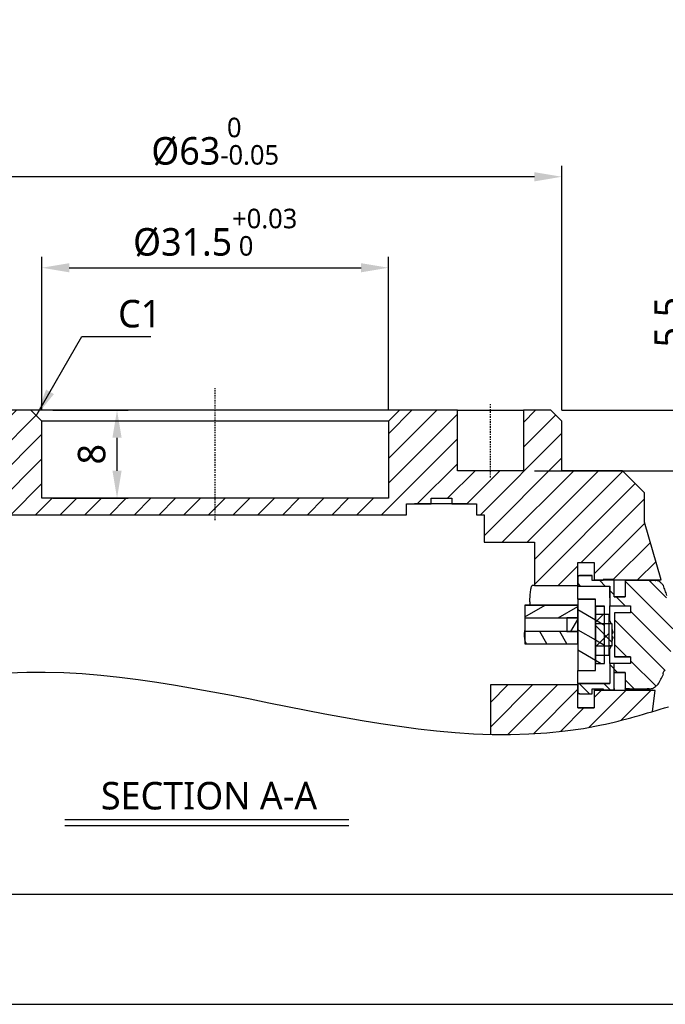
# Model space of a CAD drawing. Header units: millimetres. Extents: x 0 to 4378, y 0 to 2376.
# Tile 285 of 339: x 3487 to 3546, y 0 to 89. Entities that reach past the tile are written whole.
import ezdxf
from ezdxf.enums import TextEntityAlignment as Align

# ---------------------------------------------------------------- set-up
doc = ezdxf.new("R2010")
doc.units = ezdxf.units.MM
doc.header["$LTSCALE"] = 0.2
doc.linetypes.add('CENTER2', pattern=[1.125, 0.75, -0.125, 0.125, -0.125])
for name, color, linetype in [('02_Center Line', 1, 'CENTER2'), ('05_Section Line', 3, 'Continuous'), ('12_Before Rev.Num.', 5, 'Continuous')]:
    doc.layers.add(name, color=color, linetype=linetype)
doc.styles.add('Rainbow-2.5 Style', font='malgunsl.ttf')
doc.dimstyles.new('Rainbow-2.5 Style$0', dxfattribs={"dimtxt": 2.5, "dimasz": 2.5, "dimexe": 1, "dimexo": 1, "dimgap": 1, "dimtad": 1, "dimdsep": 46, "dimtxsty": 'Rainbow-2.5 Style', "dimcen": 0, "dimclrd": 251, "dimclre": 251, "dimclrt": 7, "dimazin": 3, "dimtp": 0.1, "dimtm": 0.1, "dimtfac": 0.61, "dimtmove": 0, "dimatfit": 3, "dimfxl": 1, "dimlwd": -1, "dimlwe": -1, "dimarcsym": 1})
doc.dimstyles.new('Rainbow-2.5 Style$7', dxfattribs={"dimtxt": 2.5, "dimasz": 2.5, "dimexe": 1, "dimexo": 1, "dimgap": 1, "dimtad": 1, "dimdsep": 46, "dimtxsty": 'Rainbow-2.5 Style', "dimcen": 0, "dimclrd": 251, "dimclre": 251, "dimclrt": 7, "dimazin": 3, "dimtp": 0.1, "dimtm": 0.1, "dimtfac": 0.71, "dimtmove": 0, "dimatfit": 3, "dimfxl": 1, "dimlwd": -1, "dimlwe": -1, "dimarcsym": 1})
pattern_1 = [(45, (-135.975, -57.496), (-1.122532, 1.122532), [])]
pattern_2 = [(150.0002, (-135.975, -57.496), (-0.793744, -1.374819), [])]
pattern_3 = [(135.0002, (-135.975, -57.496), (-1.122528, -1.122536), [])]

# ---------------------------------------------------------------- blocks, each defined once
blk = doc.blocks.new('Blk$I43J4-5N2301D')
at = {"layer": '05_Section Line'}
h = blk.add_hatch(dxfattribs=at)
h.set_pattern_fill('ANSI31', color=256, scale=12.7, style=0)
h.set_pattern_definition(pattern_1)
edge = h.paths.add_edge_path()
edge.add_spline(control_points=[(-39, -12.16), (-39.005, -12.242), (-39.001, -12.324), (-38.972, -12.493), (-38.947, -12.578), (-38.858, -12.774), (-38.786, -12.88), (-38.605, -13.058), (-38.498, -13.13), (-38.262, -13.229), (-38.135, -13.254), (-38.007, -13.254)], knot_values=[-0.165928, -0.165928, -0.165928, -0.165928, -0.141276, -0.141276, -0.114739, -0.114739, -0.076747, -0.076747, -0.03851, -0.03851, 0, 0, 0, 0], degree=3, periodic=0)
edge.add_line((-38.007, -13.254), (-38.007, -13.254))
edge.add_line((-38.007, -13.254), (-32, -13.254))
edge.add_line((-32, -13.254), (-32, -14.292))
edge.add_line((-32, -14.292), (-32, -15.343))
edge.add_line((-32, -15.343), (-32, -15.631))
edge.add_line((-32, -15.631), (-32, -15.662))
edge.add_line((-32, -15.662), (-30.5, -15.662))
edge.add_line((-30.5, -15.662), (-30.5, -14.39))
edge.add_line((-30.5, -14.39), (-30.5, -11.5))
edge.add_line((-30.5, -11.5), (17.387, -11.5))
edge.add_line((17.387, -11.5), (17.387, -10.5))
edge.add_line((17.387, -10.5), (18.116, -10.5))
edge.add_line((18.116, -10.5), (19.616, -10.5))
edge.add_line((19.616, -10.5), (19.616, -10))
edge.add_line((19.616, -10), (21.51, -10))
edge.add_line((21.51, -10), (21.51, -10.5))
edge.add_line((21.51, -10.5), (22.932, -10.5))
edge.add_line((22.932, -10.5), (23.738, -10.5))
edge.add_line((23.738, -10.5), (23.738, -11.5))
edge.add_line((23.738, -11.5), (24.422, -11.5))
edge.add_line((24.422, -11.5), (24.422, -14))
edge.add_line((24.422, -14), (29, -14))
edge.add_line((29, -14), (29, -17.92))
edge.add_line((29, -17.92), (32.938, -17.92))
edge.add_line((32.938, -17.92), (32.938, -17.223))
edge.add_line((32.938, -17.223), (32.938, -15.82))
edge.add_line((32.938, -15.82), (34.439, -15.82))
edge.add_line((34.439, -15.82), (34.439, -17.42))
edge.add_line((34.439, -17.42), (35.239, -17.42))
edge.add_line((35.239, -17.42), (36.239, -17.42))
edge.add_line((36.239, -17.42), (40.503, -17.42))
edge.add_line((40.503, -17.42), (39, -12.159))
edge.add_line((39, -12.159), (39, -9.5))
edge.add_line((39, -9.5), (37, -7.5))
edge.add_line((37, -7.5), (31.475, -7.5))
edge.add_line((31.475, -7.5), (31.475, -3))
edge.add_line((31.475, -3), (30.475, -2))
edge.add_line((30.475, -2), (28, -2))
edge.add_line((28, -2), (28, -7.5))
edge.add_line((28, -7.5), (22, -7.5))
edge.add_line((22, -7.5), (22, -2))
edge.add_line((22, -2), (16.765, -2))
edge.add_line((16.765, -2), (15.765, -3))
edge.add_line((15.765, -3), (15.765, -10))
edge.add_line((15.765, -10), (-15.765, -10))
edge.add_line((-15.765, -10), (-15.765, -3))
edge.add_line((-15.765, -3), (-16.765, -2))
edge.add_line((-16.765, -2), (-30.475, -2))
edge.add_line((-30.475, -2), (-31.475, -3))
edge.add_line((-31.475, -3), (-31.475, -7.5))
edge.add_line((-31.475, -7.5), (-37, -7.5))
edge.add_line((-37, -7.5), (-39, -9.5))
edge.add_line((-39, -9.5), (-39, -12.16))
h = blk.add_hatch(dxfattribs=at)
h.set_pattern_fill('ANSI31', color=256, scale=12.7, angle=90.00021, style=0)
h.set_pattern_definition(pattern_3)
edge = h.paths.add_edge_path()
edge.add_line((35.838, -25.014), (35.837, -26.813))
edge.add_line((35.837, -26.813), (32.938, -26.813))
edge.add_line((32.938, -26.813), (32.938, -26.962))
edge.add_line((32.938, -26.962), (32.938, -27.564))
edge.add_spline(control_points=[(32.938, -27.564), (32.938, -27.583), (32.94, -27.602), (32.946, -27.637), (32.951, -27.653), (32.966, -27.686), (32.977, -27.702), (33.007, -27.73), (33.025, -27.741), (33.074, -27.76), (33.107, -27.764), (33.138, -27.764)], knot_values=[-0.032407, -0.032407, -0.032407, -0.032407, -0.026742, -0.026742, -0.021754, -0.021754, -0.015844, -0.015844, -0.009442, -0.009442, -0.000005, -0.000005, -0.000005, -0.000005], degree=3, periodic=0)
edge.add_line((33.138, -27.764), (34.238, -27.764))
edge.add_line((34.238, -27.764), (34.238, -27.314))
edge.add_line((34.238, -27.314), (34.239, -27.314))
edge.add_spline(control_points=[(34.239, -27.314), (34.405, -27.314), (34.572, -27.314), (34.905, -27.314), (35.072, -27.314), (35.239, -27.314)], knot_values=[-0.100001, -0.100001, -0.100001, -0.100001, -0.05, -0.05, 0, 0, 0, 0], degree=3, periodic=0)
edge.add_line((35.239, -27.314), (35.239, -27.406))
edge.add_line((35.239, -27.406), (36.238, -27.406))
edge.add_line((36.238, -27.406), (36.238, -25.814))
edge.add_line((36.238, -25.814), (37.239, -25.814))
edge.add_line((37.239, -25.814), (37.239, -27.314))
edge.add_spline(control_points=[(37.239, -27.314), (37.306, -27.314), (37.373, -27.314), (37.506, -27.314), (37.573, -27.314), (37.639, -27.314)], knot_values=[-0.04, -0.04, -0.04, -0.04, -0.02, -0.02, 0, 0, 0, 0], degree=3, periodic=0)
edge.add_line((37.639, -27.314), (39.473, -27.314))
edge.add_spline(control_points=[(39.473, -27.314), (39.529, -27.314), (39.587, -27.306), (39.701, -27.278), (39.76, -27.257), (39.891, -27.197), (39.96, -27.154), (40.014, -27.104)], knot_values=[-0.052857, -0.052857, -0.052857, -0.052857, -0.038047, -0.038047, -0.021994, -0.021994, -0.000002, -0.000002, -0.000002, -0.000002], degree=3, periodic=0)
edge.add_line((40.014, -27.104), (40.246, -26.894))
edge.add_spline(control_points=[(40.246, -26.894), (40.333, -26.746), (40.416, -26.595), (40.574, -26.295), (40.648, -26.145), (40.719, -25.993)], knot_values=[-0.102533, -0.102533, -0.102533, -0.102533, -0.050875, -0.050875, -0.000663, -0.000663, -0.000663, -0.000663], degree=3, periodic=0)
edge.add_spline(control_points=[(40.719, -25.993), (40.711, -25.963), (40.707, -25.933), (40.707, -25.869), (40.712, -25.836), (40.734, -25.76), (40.756, -25.718), (40.815, -25.645), (40.851, -25.614), (40.892, -25.592)], knot_values=[-0.047185, -0.047185, -0.047185, -0.047185, -0.037999, -0.037999, -0.028145, -0.028145, -0.014083, -0.014083, -0.000069, -0.000069, -0.000069, -0.000069], degree=3, periodic=0)
edge.add_spline(control_points=[(40.892, -25.592), (41.297, -24.605), (41.524, -23.578), (41.614, -21.4), (41.458, -20.302), (41.156, -19.231)], knot_values=[-0.654243, -0.654243, -0.654243, -0.654243, -0.334104, -0.334104, -0.000372, -0.000372, -0.000372, -0.000372], degree=3, periodic=0)
edge.add_spline(control_points=[(41.156, -19.231), (41.127, -19.216), (41.101, -19.195), (41.054, -19.144), (41.034, -19.113), (41.007, -19.041), (41.002, -19.002), (41.005, -18.916), (41.016, -18.871), (41.035, -18.828)], knot_values=[-0.046895, -0.046895, -0.046895, -0.046895, -0.036927, -0.036927, -0.025883, -0.025883, -0.013933, -0.013933, -0.000032, -0.000032, -0.000032, -0.000032], degree=3, periodic=0)
edge.add_spline(control_points=[(41.035, -18.828), (40.988, -18.678), (40.937, -18.529), (40.831, -18.23), (40.774, -18.08), (40.715, -17.931)], knot_values=[-0.095586, -0.095586, -0.095586, -0.095586, -0.048351, -0.048351, -0.00032, -0.00032, -0.00032, -0.00032], degree=3, periodic=0)
edge.add_spline(control_points=[(40.715, -17.931), (40.682, -17.893), (40.648, -17.854), (40.612, -17.812), (40.609, -17.809), (40.606, -17.806)], knot_values=[-0.030625, -0.030625, -0.030625, -0.030625, -0.015312, -0.015312, -0.013993, -0.013993, -0.013993, -0.013993], degree=3, periodic=0)
edge.add_spline(control_points=[(40.606, -17.806), (40.576, -17.771), (40.546, -17.737), (40.516, -17.702)], knot_values=[-0.013993, -0.013993, -0.013993, -0.013993, -0.000281, -0.000281, -0.000281, -0.000281], degree=3, periodic=0)
edge.add_spline(control_points=[(40.516, -17.702), (40.479, -17.659), (40.433, -17.621), (40.335, -17.556), (40.28, -17.529), (40.188, -17.497), (40.151, -17.488), (40.113, -17.481)], knot_values=[-0.056004, -0.056004, -0.056004, -0.056004, -0.038711, -0.038711, -0.02079, -0.02079, -0.00954, -0.00954, -0.00954, -0.00954], degree=3, periodic=0)
edge.add_spline(control_points=[(40.113, -17.481), (40.082, -17.476), (40.05, -17.473), (40.018, -17.473)], knot_values=[-0.009565, -0.009565, -0.009565, -0.009565, 0, 0, 0, 0], degree=3, periodic=0)
edge.add_line((40.018, -17.473), (37.639, -17.473))
edge.add_line((37.639, -17.473), (37.239, -17.473))
edge.add_line((37.239, -17.473), (37.239, -18.963))
edge.add_line((37.239, -18.963), (36.239, -18.964))
edge.add_line((36.239, -18.964), (36.239, -17.42))
edge.add_line((36.239, -17.42), (36.239, -17.372))
edge.add_line((36.239, -17.372), (35.239, -17.372))
edge.add_line((35.239, -17.372), (35.239, -17.42))
edge.add_line((35.239, -17.42), (35.239, -17.475))
edge.add_spline(control_points=[(35.239, -17.475), (35.072, -17.475), (34.905, -17.475), (34.572, -17.475), (34.405, -17.475), (34.239, -17.473)], knot_values=[-0.100001, -0.100001, -0.100001, -0.100001, -0.05, -0.05, 0, 0, 0, 0], degree=3, periodic=0)
edge.add_line((34.239, -17.473), (34.238, -17.473))
edge.add_line((34.238, -17.473), (34.238, -17.022))
edge.add_line((34.238, -17.022), (33.138, -17.022))
edge.add_spline(control_points=[(33.138, -17.022), (33.119, -17.022), (33.1, -17.023), (33.066, -17.03), (33.05, -17.035), (33.017, -17.05), (33.001, -17.061), (32.972, -17.091), (32.961, -17.109), (32.942, -17.159), (32.938, -17.191), (32.938, -17.223)], knot_values=[-0.032491, -0.032491, -0.032491, -0.032491, -0.026847, -0.026847, -0.021873, -0.021873, -0.015946, -0.015946, -0.009512, -0.009512, 0, 0, 0, 0], degree=3, periodic=0)
edge.add_line((32.938, -17.223), (32.938, -17.92))
edge.add_line((32.938, -17.92), (32.938, -17.973))
edge.add_line((32.938, -17.973), (35.838, -17.973))
edge.add_line((35.838, -17.973), (35.838, -19.764))
edge.add_line((35.838, -19.764), (37.734, -19.763))
edge.add_line((37.734, -19.763), (37.735, -20.41))
edge.add_line((37.735, -20.41), (36.279, -20.41))
edge.add_line((36.279, -20.41), (36.279, -24.41))
edge.add_line((36.279, -24.41), (37.737, -24.41))
edge.add_line((37.736, -24.41), (37.737, -25.013))
edge.add_line((37.737, -25.013), (35.838, -25.014))
h = blk.add_hatch(dxfattribs=at)
h.set_pattern_fill('ANSI31', color=256, scale=12.7, angle=105.00025, style=0)
h.set_pattern_definition(pattern_2)
h.paths.add_polyline_path([(34.538, -19.162), (32.938, -19.162), (32.938, -19.712), (32.938, -20.862), (32.938, -22.112), (32.938, -22.112), (32.938, -23.224), (32.938, -25.659), (34.538, -25.659), (34.538, -25.01), (34.538, -23.41), (34.538, -21.41), (34.538, -19.81)])
h = blk.add_hatch(dxfattribs=at)
h.set_pattern_fill('ANSI31', color=256, scale=12.7, angle=-14.99998, style=0)
h.set_pattern_definition([(30, (-135.975, -57.496), (-0.79375, 1.374815), [])])
h.paths.add_polyline_path([(28.138, -20.862), (31.938, -20.862), (32.938, -20.862), (32.938, -19.712), (28.138, -19.712)])
h = blk.add_hatch(dxfattribs=at)
h.set_pattern_fill('ANSI31', color=256, scale=12.7, angle=105.00025, style=0)
h.set_pattern_definition(pattern_2)
h.paths.add_polyline_path([(34.538, -25.01), (35.378, -25.01), (35.378, -24.26), (35.378, -23.41), (35.378, -21.41), (35.378, -20.56), (35.378, -19.81), (34.538, -19.81), (34.538, -21.41), (34.538, -23.41)])
h = blk.add_hatch(dxfattribs=at)
h.set_pattern_fill('ANSI31', color=256, scale=12.7, style=0)
h.set_pattern_definition(pattern_1)
h.paths.add_polyline_path([(34.538, -24.26), (35.378, -24.26), (35.778, -24.26), (35.778, -23.41), (35.778, -21.41), (35.778, -20.56), (35.378, -20.56), (34.538, -20.56), (34.538, -21.41), (34.538, -23.41)])
h = blk.add_hatch(dxfattribs=at)
h.set_pattern_fill('ANSI31', color=256, scale=12.7, angle=14.99998, style=0)
h.set_pattern_definition([(60, (-135.975, -57.496), (-1.374815, 0.79375), [])])
h.paths.add_polyline_path([(32.938, -20.862), (31.938, -20.862), (31.938, -20.862), (31.938, -22.112), (32.938, -22.112)])
h = blk.add_hatch(dxfattribs=at)
h.set_pattern_fill('ANSI31', color=256, scale=12.7, angle=90.00021, style=0)
h.set_pattern_definition(pattern_3)
h.paths.add_polyline_path([(36.078, -21.41), (35.778, -21.41), (35.378, -21.41), (34.538, -21.41), (34.538, -23.41), (35.378, -23.41), (35.778, -23.41), (36.078, -23.41)])
h = blk.add_hatch(dxfattribs=at)
h.set_pattern_fill('ANSI31', color=256, scale=12.7, angle=75.00018, style=0)
h.set_pattern_definition([(120.0002, (-135.975, -57.496), (-1.374813, -0.793754), [])])
h.paths.add_polyline_path([(28.138, -23.224), (32.938, -23.224), (32.938, -22.112), (28.138, -22.112)])
h = blk.add_hatch(dxfattribs=at)
h.set_pattern_fill('ANSI31', color=256, scale=12.7, style=0)
h.set_pattern_definition(pattern_1)
h.paths.add_polyline_path([(37.548, -29.994), (39.727, -29.36), (39.968, -27.462), (34.439, -27.462), (34.439, -29.034), (32.938, -29.034), (32.938, -27.564), (32.938, -26.962), (25, -26.962), (25, -31.412), (26.471, -31.458), (30.191, -31.302), (33.884, -30.826)])
for p, q in [((-16.75, -2), (-30.5, -2)), ((-15.75, -3), (-16.75, -2)), ((16.75, -2), (-16.75, -2)), ((16.75, -2), (15.75, -3)), ((22, -2), (16.75, -2)), ((22, -7.5), (22, -2)), ((22, -2), (28, -2)), ((30.5, -2), (28, -2)), ((28, -2), (28, -7.5)), ((31.5, -3), (30.5, -2)), ((-15.75, -10), (-15.75, -3)), ((15.75, -3), (-15.75, -3)), ((15.75, -3), (15.75, -10)), ((31.5, -7.5), (31.5, -3)), ((28, -7.5), (22, -7.5)), ((37, -7.5), (31.5, -7.5)), ((39, -9.5), (37, -7.5)), ((39, -12.159), (39, -9.5)), ((15.75, -10), (-15.75, -10)), ((17.387, -11.5), (17.387, -10.5)), ((17.387, -10.5), (19.616, -10.5)), ((22.932, -10.5), (18.116, -10.5)), ((19.616, -10.5), (19.616, -10)), ((19.616, -10), (21.51, -10)), ((21.51, -10), (21.51, -10.5)), ((21.51, -10.5), (23.738, -10.5)), ((23.738, -10.5), (23.738, -11.5)), ((-30.5, -11.5), (17.387, -11.5)), ((23.738, -11.5), (24.422, -11.5)), ((24.422, -11.5), (24.422, -14)), ((40.503, -17.42), (39, -12.159)), ((24.422, -14), (29, -14)), ((29, -14), (29, -17.92)), ((32.938, -17.92), (32.938, -15.82)), ((32.938, -15.82), (34.439, -15.82)), ((32.938, -15.821), (34.439, -15.821)), ((34.439, -15.82), (34.439, -17.42)), ((32.938, -17.223), (32.938, -17.973)), ((33.138, -17.02), (34.238, -17.02)), ((34.238, -17.473), (34.238, -17.022)), ((34.238, -17.022), (34.238, -17.022)), ((34.239, -17.473), (34.239, -17.468)), ((35.239, -17.468), (34.239, -17.468)), ((34.239, -17.473), (34.239, -17.473)), ((35.239, -17.473), (34.239, -17.473)), ((34.439, -17.42), (40.503, -17.42)), ((34.439, -17.42), (34.439, -17.42)), ((35.239, -17.372), (35.239, -17.475)), ((36.239, -18.964), (36.239, -17.372)), ((37.639, -17.469), (37.239, -17.469)), ((37.639, -17.473), (37.239, -17.473)), ((37.239, -17.473), (37.239, -18.963)), ((37.239, -17.473), (37.239, -17.473)), ((37.639, -17.473), (37.239, -17.473)), ((39.577, -17.469), (37.639, -17.469)), ((40.018, -17.473), (37.639, -17.473)), ((39.976, -17.473), (37.639, -17.473)), ((29, -17.92), (28.806, -17.92)), ((29, -17.92), (32.938, -17.92)), ((32.938, -17.974), (32.938, -17.973)), ((32.938, -19.162), (32.938, -17.974)), ((32.938, -17.983), (35.838, -17.983)), ((35.838, -17.973), (35.838, -19.764)), ((28.592, -19.42), (28.592, -19.712)), ((34.538, -19.162), (32.938, -19.162)), ((32.938, -19.162), (32.938, -25.659)), ((32.938, -19.162), (32.938, -19.162)), ((32.938, -19.162), (34.538, -19.162)), ((34.538, -25.659), (34.538, -19.162)), ((34.538, -19.162), (34.538, -19.162)), ((36.239, -18.959), (37.239, -18.959)), ((37.239, -18.963), (36.239, -18.964)), ((32.938, -19.712), (28.138, -19.712)), ((28.138, -19.712), (28.138, -20.862)), ((28.138, -19.712), (32.938, -19.712)), ((28.138, -19.712), (28.138, -19.712)), ((32.938, -20.862), (32.938, -19.712)), ((35.378, -19.81), (34.538, -19.81)), ((34.538, -19.81), (34.538, -25.01)), ((34.538, -19.81), (35.378, -19.81)), ((35.778, -20.56), (34.538, -20.56)), ((34.538, -20.56), (34.538, -24.26)), ((35.378, -25.01), (35.378, -19.81)), ((35.378, -19.81), (35.378, -19.81)), ((35.778, -24.26), (35.778, -20.56)), ((35.845, -19.764), (37.734, -19.763)), ((35.845, -19.773), (37.734, -19.773)), ((37.735, -20.41), (36.279, -20.41)), ((36.279, -20.41), (36.279, -24.41)), ((37.735, -20.41), (36.279, -20.41)), ((37.734, -19.763), (37.735, -20.41)), ((28.138, -20.862), (28.138, -22.112)), ((28.138, -20.862), (32.938, -20.862)), ((32.938, -20.862), (31.938, -20.862)), ((31.938, -20.862), (31.938, -22.112)), ((32.938, -22.112), (32.938, -20.862)), ((36.078, -21.41), (34.538, -21.41)), ((34.538, -21.41), (34.538, -23.41)), ((36.078, -21.41), (35.778, -21.41)), ((36.078, -23.41), (36.078, -21.41)), ((32.938, -22.112), (28.138, -22.112)), ((28.138, -22.112), (28.138, -23.224)), ((28.138, -22.112), (28.138, -22.112)), ((31.938, -22.112), (32.938, -22.112)), ((32.938, -23.224), (32.938, -22.112)), ((28.138, -23.224), (32.938, -23.224)), ((28.138, -23.237), (28.138, -23.224)), ((28.138, -23.237), (32.938, -23.237)), ((34.538, -23.41), (36.078, -23.41)), ((36.078, -23.41), (35.778, -23.41)), ((34.538, -24.26), (35.778, -24.26)), ((34.538, -25.01), (35.378, -25.01)), ((35.838, -25.014), (35.837, -26.813)), ((37.737, -25.013), (35.838, -25.014)), ((36.279, -24.41), (37.736, -24.41)), ((37.736, -24.41), (36.279, -24.41)), ((37.736, -24.41), (37.737, -25.013)), ((32.938, -26.812), (32.938, -25.659)), ((32.938, -25.659), (34.538, -25.659)), ((36.238, -27.406), (36.238, -25.814)), ((36.238, -25.814), (37.239, -25.814)), ((36.238, -25.814), (36.238, -25.814)), ((37.239, -25.814), (36.238, -25.814)), ((37.239, -25.814), (37.239, -27.314)), ((32.938, -26.813), (32.938, -26.812)), ((32.938, -26.812), (32.938, -26.812)), ((32.938, -26.812), (32.938, -26.812)), ((32.938, -26.812), (35.837, -26.812)), ((32.938, -26.812), (35.837, -26.812)), ((35.837, -26.813), (32.938, -26.813)), ((32.938, -26.813), (32.938, -27.564)), ((32.938, -26.962), (25, -26.962)), ((25, -26.962), (25, -31.442)), ((32.938, -29.034), (32.938, -26.962)), ((34.238, -27.764), (34.238, -27.314)), ((35.239, -27.33), (34.239, -27.33)), ((39.968, -27.462), (34.439, -27.462)), ((34.439, -27.462), (34.439, -29.034)), ((35.239, -27.314), (35.239, -27.406)), ((35.239, -27.406), (36.238, -27.406)), ((35.239, -27.406), (35.239, -27.424)), ((35.239, -27.424), (36.238, -27.424)), ((37.239, -27.317), (37.239, -27.318)), ((37.239, -27.33), (37.239, -27.317)), ((37.639, -27.317), (37.239, -27.317)), ((37.639, -27.33), (37.239, -27.33)), ((37.639, -27.314), (39.473, -27.314)), ((39.115, -27.33), (37.639, -27.33)), ((39.725, -29.374), (39.968, -27.462)), ((34.439, -29.034), (32.938, -29.034)), ((32.938, -29.034), (34.439, -29.034))]:
    blk.add_line(p, q)
for centre, radius, start, end in [((35.043, -21.259), 0.8, 60.82744, 65.24648), ((32.938, -22.412), 3.2, 18.23638, 27.43924), ((32.938, -22.412), 3.2, 332.56076, 341.81644), ((35.043, -23.565), 0.8, 294.75352, 299.5521)]:
    blk.add_arc(centre, radius, start, end)
for centre, major_axis, ratio, start_param, end_param in [((32.947, -22.414), (-0.896, -3.07), 0.99587, 1.949846, 2.041879), ((32.947, -22.511), (3.186, 0.279), 0.025438, 6.094974, 6.187007), ((32.947, -22.313), (3.186, -0.279), 0.025438, 0.096179, 0.188212), ((32.947, -22.409), (0.896, -3.07), 0.99587, 1.099714, 1.191747)]:
    blk.add_ellipse(centre, major_axis=major_axis, ratio=ratio, start_param=start_param, end_param=end_param)
for points, knots in [([(32.938, -17.186), (32.938, -17.185), (32.938, -17.183), (32.939, -17.175), (32.94, -17.169), (32.942, -17.149), (32.945, -17.136), (32.954, -17.11), (32.96, -17.098), (32.975, -17.075), (32.985, -17.065), (33.006, -17.048), (33.017, -17.041), (33.055, -17.025), (33.083, -17.02), (33.12, -17.019), (33.129, -17.019), (33.138, -17.02)], [0.61186713, 0.61186713, 0.61186713, 0.61186713, 0.61270134, 0.61270134, 0.61482287, 0.61482287, 0.61901681, 0.61901681, 0.62321258, 0.62321258, 0.62742114, 0.62742114, 0.63162546, 0.63162546, 0.64011759, 0.64011759, 0.64296372, 0.64296372, 0.64296372, 0.64296372]), ([(33.138, -17.022), (33.119, -17.022), (33.1, -17.023), (33.066, -17.03), (33.05, -17.035), (33.017, -17.05), (33.001, -17.061), (32.972, -17.091), (32.961, -17.109), (32.942, -17.159), (32.938, -17.191), (32.938, -17.223)], [-0.03249126, -0.03249126, -0.03249126, -0.03249126, -0.02684749, -0.02684749, -0.02187285, -0.02187285, -0.01594617, -0.01594617, -0.00951233, -0.00951233, 0, 0, 0, 0]), ([(33.126, -17.021), (33.126, -17.021), (33.126, -17.021), (33.129, -17.021), (33.132, -17.021), (33.137, -17.021), (33.137, -17.021), (33.138, -17.021), (33.138, -17.021), (33.138, -17.021), (33.138, -17.021), (33.138, -17.021)], [0.04220155, 0.04220155, 0.04220155, 0.04220155, 0.05862875, 0.05862875, 0.08152772, 0.08152772, 0.0836742, 0.0836742, 0.0844374, 0.0844374, 0.08477506, 0.08477506, 0.08477506, 0.08477506]), ([(33.138, -17.022), (33.138, -17.02), (33.138, -17.022), (33.138, -17.022), (33.138, -17.022), (33.138, -17.022)], [52.79727, 52.79727, 52.79727, 52.79727, 54.427098, 54.427098, 55.664515, 55.664515, 55.664515, 55.664515]), ([(34.238, -17.022), (34.055, -17.022), (33.872, -17.022), (33.505, -17.022), (33.322, -17.022), (33.138, -17.022)], [-0.1100337, -0.1100337, -0.1100337, -0.1100337, -0.0550172, -0.0550172, 0, 0, 0, 0]), ([(35.239, -17.475), (35.072, -17.475), (34.905, -17.475), (34.572, -17.475), (34.405, -17.475), (34.239, -17.473)], [-0.1000007, -0.1000007, -0.1000007, -0.1000007, -0.0500004, -0.0500004, 0, 0, 0, 0]), ([(36.238, -17.372), (36.072, -17.372), (35.905, -17.372), (35.572, -17.372), (35.405, -17.372), (35.239, -17.372)], [-0.09996152, -0.09996152, -0.09996152, -0.09996152, -0.04998969, -0.04998969, 0, 0, 0, 0]), ([(39.929, -17.473), (39.948, -17.451), (39.968, -17.436), (40.014, -17.418), (40.03, -17.421), (40.06, -17.42)], [-0.1153698, -0.1153698, -0.1153698, -0.1153698, -0.0605125, -0.0605125, -0.000004, -0.000004, -0.000004, -0.000004]), ([(40.516, -17.702), (40.479, -17.659), (40.433, -17.621), (40.335, -17.556), (40.28, -17.529), (40.188, -17.497), (40.151, -17.488), (40.113, -17.481)], [-0.05600424, -0.05600424, -0.05600424, -0.05600424, -0.03871135, -0.03871135, -0.02078998, -0.02078998, -0.00953984, -0.00953984, -0.00953984, -0.00953984]), ([(40.715, -17.931), (40.682, -17.893), (40.648, -17.854), (40.612, -17.812), (40.609, -17.809), (40.606, -17.806)], [-0.03062502, -0.03062502, -0.03062502, -0.03062502, -0.01531212, -0.01531212, -0.01399315, -0.01399315, -0.01399315, -0.01399315]), ([(28.592, -19.42), (28.592, -19.232), (28.598, -19.031), (28.623, -18.663), (28.642, -18.495), (28.683, -18.228), (28.708, -18.112), (28.758, -17.958), (28.784, -17.92), (28.806, -17.92)], [0, 0, 0, 0, 0.0565082, 0.0565082, 0.1130165, 0.1130165, 0.1700662, 0.1700662, 0.2271159, 0.2271159, 0.2271159, 0.2271159]), ([(32.938, -17.973), (33.421, -17.973), (33.905, -17.973), (34.871, -17.973), (35.354, -17.973), (35.838, -17.973)], [-0.2899503, -0.2899503, -0.2899503, -0.2899503, -0.1449752, -0.1449752, 0, 0, 0, 0]), ([(35.838, -19.052), (35.838, -19.025), (35.838, -18.658), (35.838, -18.2), (35.838, -18.006), (35.838, -17.977), (35.838, -17.973)], [-4.50383, -4.50383, -4.50383, -4.50383, -4.384694, -2.80483, -1.752031, -1.505227, -1.505227, -1.505227, -1.505227]), ([(41.035, -18.828), (40.988, -18.678), (40.937, -18.529), (40.831, -18.23), (40.774, -18.08), (40.715, -17.931)], [-0.09558642, -0.09558642, -0.09558642, -0.09558642, -0.0483511, -0.0483511, -0.00031961, -0.00031961, -0.00031961, -0.00031961]), ([(35.838, -21.059), (35.838, -20.948), (35.838, -20.49), (35.838, -20.062), (35.838, -19.764)], [-6.927969, -6.927969, -6.927969, -6.927969, -6.579243, -5.470966, -5.470966, -5.470966, -5.470966]), ([(35.845, -21.074), (35.845, -20.971), (35.845, -20.872), (35.845, -20.779), (35.845, -20.548), (35.845, -20.348), (35.845, -20.183), (35.845, -20.035), (35.845, -19.92), (35.845, -19.859), (35.845, -19.835), (35.845, -19.817), (35.845, -19.803), (35.845, -19.79), (35.845, -19.78), (35.845, -19.773)], [12.462581, 12.462581, 12.462581, 12.462581, 12.860059, 12.860059, 12.860059, 13.850143, 13.850143, 13.850143, 14.738969, 14.738969, 14.738969, 15.097935, 15.097935, 15.097935, 15.447378, 15.447378, 15.447378, 15.447378]), ([(37.734, -19.774), (37.734, -19.783), (37.734, -19.797), (37.735, -19.848), (37.735, -19.912), (37.735, -20.208), (37.735, -20.297), (37.735, -20.41)], [0.1553091, 0.1553091, 0.1553091, 0.1553091, 0.2026631, 0.2026631, 0.2669307, 0.2669307, 0.285653, 0.285653, 0.285653, 0.285653]), ([(28.109, -22.412), (28.109, -22.313), (28.114, -22.207), (28.128, -22.073), (28.133, -22.036), (28.138, -22.001)], [0, 0, 0, 0, 0.02970278, 0.02970278, 0.04141487, 0.04141487, 0.04141487, 0.04141487]), ([(36.119, -22.107), (36.121, -22.124), (36.122, -22.143), (36.124, -22.176), (36.124, -22.191), (36.124, -22.215), (36.124, -22.225), (36.122, -22.237), (36.12, -22.24), (36.119, -22.241)], [0, 0, 0, 0, 0.0051662, 0.0051662, 0.0103324, 0.0103324, 0.01550254, 0.01550254, 0.01997413, 0.01997413, 0.01997413, 0.01997413]), ([(28.138, -22.822), (28.133, -22.787), (28.128, -22.749), (28.114, -22.615), (28.109, -22.51), (28.109, -22.412)], [0.43674016, 0.43674016, 0.43674016, 0.43674016, 0.448652, 0.448652, 0.47813766, 0.47813766, 0.47813766, 0.47813766]), ([(36.119, -22.583), (36.121, -22.583), (36.122, -22.587), (36.124, -22.602), (36.124, -22.613), (36.124, -22.638), (36.124, -22.654), (36.122, -22.685), (36.12, -22.701), (36.119, -22.716)], [0, 0, 0, 0, 0.0051662, 0.0051662, 0.0103324, 0.0103324, 0.01550254, 0.01550254, 0.01997413, 0.01997413, 0.01997413, 0.01997413]), ([(35.846, -25.014), (35.847, -25), (35.847, -24.899), (35.847, -24.715), (35.847, -24.539), (35.846, -24.282), (35.846, -23.977), (35.846, -23.903), (35.846, -23.826), (35.846, -23.747)], [6.43038, 6.43038, 6.43038, 6.43038, 7.764247, 7.764247, 7.764247, 9.037059, 9.037059, 9.037059, 9.346457, 9.346457, 9.346457, 9.346457]), ([(37.736, -24.41), (37.736, -24.426), (37.736, -24.441), (37.737, -24.669), (37.737, -24.787), (37.737, -24.952), (37.737, -25.004), (37.737, -25.014)], [0.4945593, 0.4945593, 0.4945593, 0.4945593, 0.4998181, 0.4998181, 0.5754639, 0.5754639, 0.6746877, 0.6746877, 0.6746877, 0.6746877]), ([(40.719, -25.993), (40.711, -25.963), (40.707, -25.933), (40.707, -25.869), (40.712, -25.836), (40.734, -25.76), (40.756, -25.718), (40.815, -25.645), (40.851, -25.614), (40.892, -25.592)], [-0.04718505, -0.04718505, -0.04718505, -0.04718505, -0.03799867, -0.03799867, -0.02814539, -0.02814539, -0.01408299, -0.01408299, -0.00006881, -0.00006881, -0.00006881, -0.00006881]), ([(40.246, -26.894), (40.333, -26.746), (40.416, -26.595), (40.574, -26.295), (40.648, -26.145), (40.719, -25.993)], [-0.1025326, -0.1025326, -0.1025326, -0.1025326, -0.0508754, -0.0508754, -0.0006627, -0.0006627, -0.0006627, -0.0006627]), ([(32.938, -27.564), (32.938, -27.583), (32.94, -27.602), (32.946, -27.637), (32.951, -27.653), (32.966, -27.686), (32.977, -27.702), (33.007, -27.73), (33.025, -27.741), (33.074, -27.76), (33.107, -27.764), (33.138, -27.764)], [-0.03240698, -0.03240698, -0.03240698, -0.03240698, -0.02674182, -0.02674182, -0.02175395, -0.02175395, -0.01584413, -0.01584413, -0.00944161, -0.00944161, -0.00000525, -0.00000525, -0.00000525, -0.00000525]), ([(33.138, -27.765), (33.117, -27.766), (33.096, -27.765), (33.06, -27.759), (33.043, -27.755), (33.018, -27.744), (33.009, -27.738), (32.986, -27.722), (32.974, -27.708), (32.956, -27.68), (32.95, -27.664), (32.943, -27.64), (32.941, -27.63), (32.94, -27.616), (32.939, -27.612), (32.938, -27.604), (32.938, -27.601), (32.938, -27.598)], [0, 0, 0, 0, 0.00642994, 0.00642994, 0.01174675, 0.01174675, 0.01530658, 0.01530658, 0.0210175, 0.0210175, 0.02629313, 0.02629313, 0.02949639, 0.02949639, 0.03106384, 0.03106384, 0.03242998, 0.03242998, 0.03242998, 0.03242998]), ([(34.239, -27.314), (34.405, -27.314), (34.572, -27.314), (34.905, -27.314), (35.072, -27.314), (35.239, -27.314)], [-0.1000007, -0.1000007, -0.1000007, -0.1000007, -0.0500004, -0.0500004, 0, 0, 0, 0]), ([(34.239, -27.331), (34.239, -27.331), (34.239, -27.33), (34.239, -27.33), (34.239, -27.327), (34.239, -27.318), (34.239, -27.315), (34.239, -27.314), (34.239, -27.314)], [98.829574, 98.829574, 98.829574, 98.829574, 98.956851, 98.956851, 98.956851, 101.569983, 101.569983, 104.200115, 104.200115, 104.200115, 104.200115]), ([(34.439, -27.33), (34.439, -27.334), (34.439, -27.338), (34.439, -27.415), (34.439, -27.456), (34.439, -27.462)], [-0.1061551, -0.1061551, -0.1061551, -0.1061551, -0.1009504, -0.1009504, -0.0000664, -0.0000664, -0.0000664, -0.0000664]), ([(34.439, -27.462), (34.439, -27.501), (34.439, -27.54), (34.439, -27.81), (34.439, -28.018), (34.439, -28.278), (34.439, -28.351), (34.439, -28.538), (34.439, -28.639), (34.439, -28.817), (34.439, -28.89), (34.439, -28.988), (34.439, -29.017), (34.439, -29.031), (34.439, -29.033), (34.439, -29.034)], [0.1668759, 0.1668759, 0.1668759, 0.1668759, 0.1721665, 0.1721665, 0.2045371, 0.2045371, 0.2187008, 0.2187008, 0.2431072, 0.2431072, 0.2699216, 0.2699216, 0.2941741, 0.2941741, 0.2985851, 0.2985851, 0.2985851, 0.2985851]), ([(36.238, -27.287), (36.238, -27.326), (36.238, -27.354), (36.238, -27.394), (36.238, -27.407), (36.238, -27.416)], [0, 0, 0, 0, 0.0591657, 0.0591657, 0.1183326, 0.1183326, 0.1183326, 0.1183326]), ([(37.239, -27.314), (37.306, -27.314), (37.373, -27.314), (37.506, -27.314), (37.573, -27.314), (37.639, -27.314)], [-0.04, -0.04, -0.04, -0.04, -0.02, -0.02, 0, 0, 0, 0]), ([(39.428, -27.314), (39.404, -27.316), (39.369, -27.318), (39.276, -27.306), (39.201, -27.331), (39.115, -27.331)], [-108.157328, -108.157328, -108.157328, -108.157328, -106.754335, -106.754335, -104.877247, -104.877247, -104.877247, -104.877247]), ([(39.473, -27.314), (39.529, -27.314), (39.587, -27.306), (39.701, -27.278), (39.76, -27.257), (39.891, -27.197), (39.96, -27.154), (40.014, -27.104)], [-0.05285666, -0.05285666, -0.05285666, -0.05285666, -0.03804714, -0.03804714, -0.02199435, -0.02199435, -0.00000221, -0.00000221, -0.00000221, -0.00000221]), ([(40.014, -27.104), (40.052, -27.07), (40.089, -27.037), (40.166, -26.967), (40.206, -26.931), (40.246, -26.894)], [-0.0314124, -0.0314124, -0.0314124, -0.0314124, -0.0163179, -0.0163179, -0.00018417, -0.00018417, -0.00018417, -0.00018417]), ([(33.138, -27.764), (33.322, -27.764), (33.505, -27.764), (33.872, -27.764), (34.055, -27.764), (34.238, -27.764)], [-0.1100344, -0.1100344, -0.1100344, -0.1100344, -0.0550172, -0.0550172, -0.0000007, -0.0000007, -0.0000007, -0.0000007]), ([(34.439, -29.034), (34.439, -29.034), (34.439, -29.034), (34.439, -29.034), (34.439, -29.034), (34.439, -29.034)], [0.36385391, 0.36385391, 0.36385391, 0.36385391, 0.38614986, 0.38614986, 0.43172475, 0.43172475, 0.43172475, 0.43172475])]:
    blk.add_open_spline(points, degree=3, knots=knots)
for points in [[(33.134, -17.022), (33.134, -17.022), (33.135, -17.022), (33.138, -17.022)], [(33.138, -17.02), (33.138, -17.02), (33.138, -17.021), (33.138, -17.022)], [(33.138, -17.022), (33.138, -17.022), (33.138, -17.022), (33.138, -17.022)], [(34.439, -17.423), (34.439, -17.428), (34.439, -17.44), (34.439, -17.471)], [(39.577, -17.469), (39.595, -17.469), (39.613, -17.47), (39.63, -17.473)], [(39.976, -17.473), (40.006, -17.473), (40.018, -17.473), (40.018, -17.473)], [(40.113, -17.481), (40.082, -17.476), (40.05, -17.473), (40.018, -17.473)], [(40.278, -17.42), (40.429, -17.42), (40.503, -17.42), (40.503, -17.42)], [(40.606, -17.806), (40.576, -17.771), (40.546, -17.737), (40.516, -17.702)], [(35.838, -17.983), (35.838, -17.978), (35.838, -17.975), (35.838, -17.973)], [(35.838, -17.983), (35.838, -17.983), (35.838, -17.983), (35.838, -17.983)], [(36.239, -18.959), (36.239, -18.959), (36.239, -18.961), (36.239, -18.964)], [(35.845, -19.773), (35.845, -19.768), (35.845, -19.765), (35.845, -19.764)], [(35.838, -25.014), (35.838, -24.634), (35.838, -24.211), (35.838, -23.765)], [(36.238, -25.814), (36.238, -25.568), (36.238, -25.3), (36.238, -25.014)], [(36.238, -27.406), (36.238, -27.405), (36.238, -27.423), (36.238, -27.424)], [(39.48, -27.462), (39.422, -27.455), (39.363, -27.405), (39.307, -27.314)], [(33.138, -27.764), (33.124, -27.764), (33.121, -27.764), (33.121, -27.764)], [(33.138, -27.765), (33.138, -27.765), (33.138, -27.766), (33.138, -27.767)], [(33.138, -27.767), (33.138, -27.767), (33.138, -27.766), (33.138, -27.765)]]:
    blk.add_open_spline(points, degree=3)
at = {"layer": '02_Center Line'}
for p, q in [((0, -12), (0, 0)), ((25, -8.1), (25, -1.4))]:
    blk.add_line(p, q, dxfattribs=at)
at = {"layer": '12_Before Rev.Num.'}
blk.add_spline([(-41.057, -30.753), (-18.791, -25.847), (35.087, -30.592), (41.192, -28.934)], degree=3, dxfattribs=at)
blk = doc.blocks.new('*D121')
at = {"color": 251, "linetype": 'ByBlock', "transparency": 16777216}
for p, q in [((3489.062, 53.969), (3489.062, 67.908)), ((3520.562, 53.969), (3520.562, 67.908)), ((3491.562, 66.908), (3518.062, 66.908))]:
    blk.add_line(p, q, dxfattribs=at)
at = {"color": 251, "transparency": 16777216}
for points in [[(3491.562, 67.325), (3491.562, 66.491), (3489.062, 66.908)], [(3518.062, 67.325), (3518.062, 66.491), (3520.562, 66.908)]]:
    blk.add_solid(points, dxfattribs=at)
at = {"layer": 'Defpoints', "color": 0, "transparency": 16777216}
for p in [(3520.562, 66.908), (3489.062, 52.969), (3520.562, 52.969)]:
    blk.add_point(p, dxfattribs=at)
at = {"color": 7, "transparency": 16777216, "insert": (3504.812, 70.086), "char_height": 2.5, "attachment_point": 5, "style": 'Rainbow-2.5 Style'}
blk.add_mtext('%%c31.5{}{\\H0.71x;\\C3;\\S+0.03^  0;}', dxfattribs=at)
blk = doc.blocks.new('*D122')
at = {"color": 251, "linetype": 'ByBlock', "transparency": 16777216}
for p, q in [((3473.314, 53.969), (3473.314, 76.175)), ((3536.314, 53.969), (3536.314, 76.175)), ((3533.814, 75.175), (3475.814, 75.175))]:
    blk.add_line(p, q, dxfattribs=at)
at = {"color": 251, "transparency": 16777216}
for points in [[(3475.814, 75.591), (3475.814, 74.758), (3473.314, 75.175)], [(3533.814, 75.591), (3533.814, 74.758), (3536.314, 75.175)]]:
    blk.add_solid(points, dxfattribs=at)
at = {"layer": 'Defpoints', "color": 0, "transparency": 16777216}
for p in [(3473.314, 75.175), (3473.314, 52.969), (3536.314, 52.969)]:
    blk.add_point(p, dxfattribs=at)
at = {"color": 7, "transparency": 16777216, "insert": (3504.814, 78.353), "char_height": 2.5, "attachment_point": 5, "style": 'Rainbow-2.5 Style'}
blk.add_mtext('%%c63{}{\\H0.71x;\\C3;\\S 0^ -0.05;}', dxfattribs=at)
blk = doc.blocks.new('*D123')
at = {"color": 251, "linetype": 'ByBlock', "transparency": 16777216}
for p, q in [((3490.062, 53.969), (3496.895, 53.969)), ((3495.895, 48.469), (3495.895, 51.469)), ((3490.062, 45.969), (3496.895, 45.969))]:
    blk.add_line(p, q, dxfattribs=at)
at = {"color": 251, "transparency": 16777216}
for points in [[(3495.479, 51.469), (3496.312, 51.469), (3495.895, 53.969)], [(3495.479, 48.469), (3496.312, 48.469), (3495.895, 45.969)]]:
    blk.add_solid(points, dxfattribs=at)
at = {"layer": 'Defpoints', "color": 0, "transparency": 16777216}
for p in [(3489.062, 53.969), (3495.895, 53.969), (3489.062, 45.969)]:
    blk.add_point(p, dxfattribs=at)
at = {"color": 7, "transparency": 16777216, "insert": (3493.602, 49.969), "char_height": 2.5, "attachment_point": 5, "rotation": 90, "style": 'Rainbow-2.5 Style'}
blk.add_mtext('8', dxfattribs=at)
blk = doc.blocks.new('*D124')
at = {"color": 251, "linetype": 'ByBlock', "transparency": 16777216}
for p, q in [((3548.242, 56.469), (3548.242, 64.961)), ((3536.312, 53.969), (3549.242, 53.969)), ((3548.242, 48.469), (3548.242, 53.969)), ((3533.812, 48.469), (3549.242, 48.469)), ((3548.242, 45.969), (3548.242, 43.469))]:
    blk.add_line(p, q, dxfattribs=at)
at = {"color": 251, "transparency": 16777216}
for points in [[(3547.826, 56.469), (3548.659, 56.469), (3548.242, 53.969)], [(3547.826, 45.969), (3548.659, 45.969), (3548.242, 48.469)]]:
    blk.add_solid(points, dxfattribs=at)
at = {"layer": 'Defpoints', "color": 0, "transparency": 16777216}
for p in [(3535.312, 53.969), (3548.242, 53.969), (3532.812, 48.469)]:
    blk.add_point(p, dxfattribs=at)
at = {"color": 7, "transparency": 16777216, "insert": (3545.971, 61.965), "char_height": 2.5, "attachment_point": 5, "rotation": 90, "style": 'Rainbow-2.5 Style'}
blk.add_mtext('5.5', dxfattribs=at)
blk = doc.blocks.new('A$C04cd0c3c1123')
blk.add_lwpolyline([(0, 0), (420, 0), (420, 297), (0, 297)], close=True)
at = {"layer": '05_Section Line', "linetype": 'Continuous'}
blk.add_lwpolyline([(410, 10), (410, 287), (10, 287), (10, 10)], close=True, dxfattribs=at)
at = {"linetype": 'Continuous', "style": 'Rainbow-2.5 Style'}
for tag, p in [('PART_NAME', (371.5, 54.625)), ('DRAWING_NO', (364.5, 45.875)), ('REV', (401.25, 45.875)), ('제도', (383.75, 37.055)), ('DATE_1', (401.25, 37.055)), ('SCALE', (340, 34.5)), ('MATERIAL', (361, 34.5)), ('검도', (383.75, 30.055)), ('DATE_2', (401.25, 30.055)), ('승인', (383.75, 23.055)), ('DATE_3', (401.25, 23.055)), ('REFERENCE', (361, 20.5)), ('PAGE', (383.75, 16.125))]:
    blk.add_attdef(tag, text='', height=2.5, dxfattribs=at).set_placement(p, align=Align.MIDDLE_CENTER)

msp = doc.modelspace()

# ---------------------------------------------------------------- linework, layer by layer
msp.add_line((3491.141, 16.258), (3516.964, 16.258))
at = {"layer": '05_Section Line', "linetype": 'Continuous'}
msp.add_line((3491.141, 16.79), (3516.964, 16.79), dxfattribs=at)

# ---------------------------------------------------------------- block references
for name, p in [('A$C04cd0c3c1123', (3364, 0)), ('Blk$I43J4-5N2301D', (3504.812, 55.969))]:
    msp.add_blockref(name, p)

# ---------------------------------------------------------------- texts
at = {"char_height": 2.5, "style": 'Rainbow-2.5 Style'}
for s, insert, attachment_point in [('C1', (3495.992, 61.454), 7), ('SECTION A-A', (3504.258, 18.932), 5)]:
    msp.add_mtext(s, dxfattribs=dict(at, insert=insert, attachment_point=attachment_point))

# ---------------------------------------------------------------- dimensions: what is measured, and where the dimension line sits
for base, p1, p2, text, override, picture, middle in [((3473.314, 75.175), (3536.314, 52.969), (3473.314, 52.969), '<>{}{\\H0.71x;\\C3;\\S 0^ -0.05;}', {"dimpost": '%%c<>', "dimtp": 0, "dimtm": 0.05, "dimtdec": 2, "dimtzin": 8}, '*D122', (3504.814, 78.353)), ((3520.562, 66.908), (3489.062, 52.969), (3520.562, 52.969), '<>{}{\\H0.71x;\\C3;\\S+0.03^  0;}', {"dimpost": '%%c<>', "dimtp": 0.03, "dimtm": 0, "dimtdec": 2, "dimtzin": 8}, '*D121', (3504.812, 70.086))]:
    dim = msp.add_linear_dim(base=base, p1=p1, p2=p2, text=text, dimstyle='Rainbow-2.5 Style$0', override=override)
    dim.commit()
    dim.dimension.update_dxf_attribs({"geometry": picture, "text_midpoint": middle})
for base, p1, p2, picture, middle in [((3548.242, 53.969), (3532.812, 48.469), (3535.312, 53.969), '*D124', (3545.971, 61.965)), ((3495.895, 53.969), (3489.062, 45.969), (3489.062, 53.969), '*D123', (3493.602, 49.969))]:
    dim = msp.add_linear_dim(base=base, p1=p1, p2=p2, angle=90, dimstyle='Rainbow-2.5 Style$0')
    dim.commit()
    dim.dimension.update_dxf_attribs({"geometry": picture, "text_midpoint": middle})

# ---------------------------------------------------------------- leaders
at = {"annotation_type": 0, "has_hookline": 1, "hookline_direction": 0, "text_width": 2.988}
msp.add_leader([(3488.562, 53.469), (3492.692, 60.654), (3495.192, 60.654)], dimstyle='Rainbow-2.5 Style$7', override={"dimgap": 0.8, "dimtad": 1}, dxfattribs=at)

doc.saveas('drawing.dxf')
